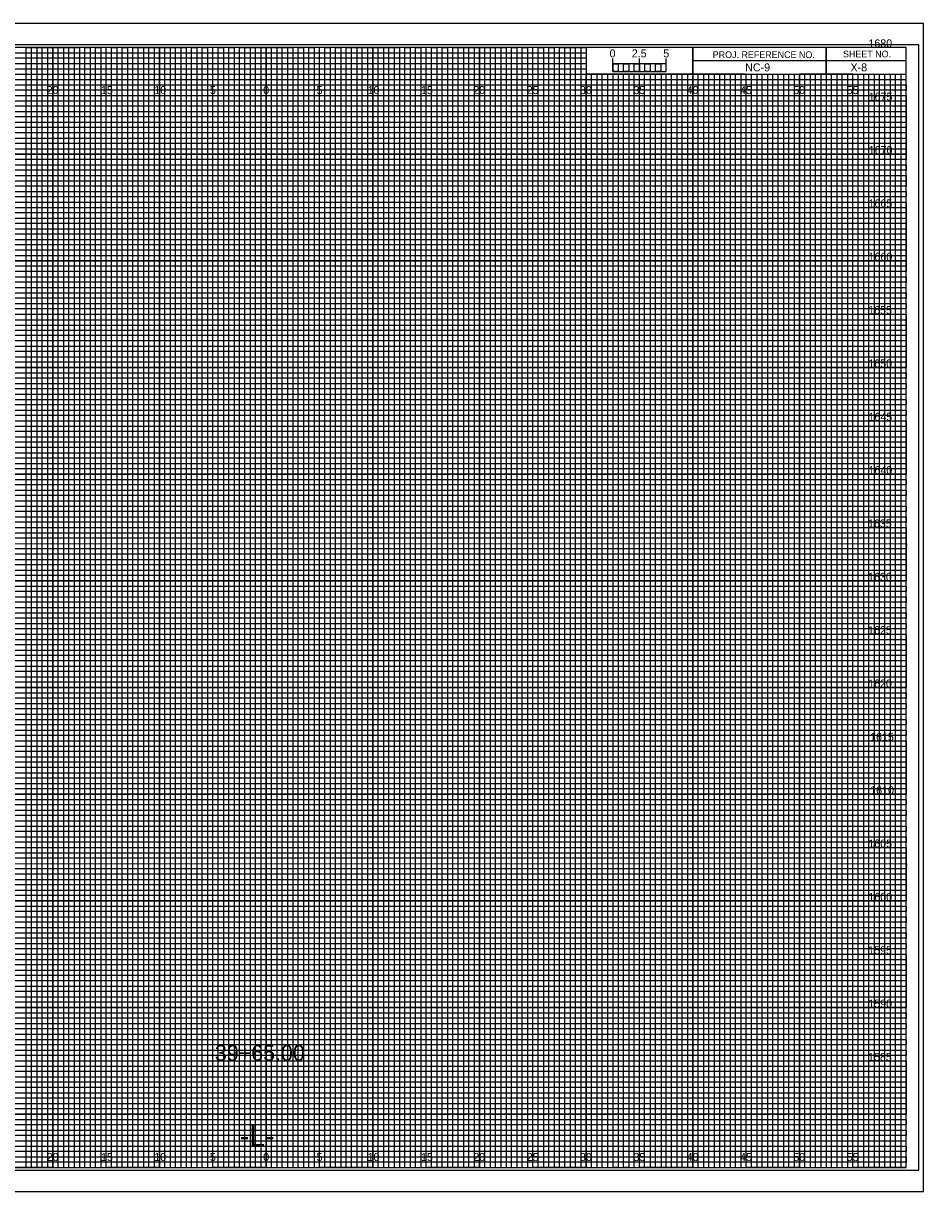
# Model space of a CAD drawing. Extents: x -8289 to 162, y -2 to 23207.
# Drawn here: x 77.2 to 161.7, y 657.8 to 767.2 of the extents above; entities that cross this region are included whole.
import ezdxf

# ---------------------------------------------------------------- set-up
doc = ezdxf.new("R2010")
doc.units = 0
for name, color, linetype in [('Prop XS Alignment Label', 7, 'Continuous'), ('Prop XS Bar Scale Labels', 7, 'Continuous'), ('Prop XS Elevation Labels', 7, 'Continuous'), ('Prop XS Offset Labels', 7, 'Continuous'), ('Prop XS Project Number', 7, 'Continuous'), ('Prop XS Sheet Number', 7, 'Continuous'), ('Prop XS Station Labels', 7, 'Continuous'), ('Sheet Cross Section CELL', 7, 'Continuous'), ('Sheet Cross Section Grid Major CELL', 7, 'Continuous'), ('Sheet Cross Section Grid Middle CELL', 7, 'Continuous'), ('Sheet Cross Section Grid Minor 1 CELL', 7, 'Continuous'), ('Sheet Cross Section Grid Minor 2 CELL', 7, 'Continuous'), ('Sheet Cross Section Scale CELL', 7, 'Continuous'), ('Sheet Cutting Line CELL', 7, 'Continuous'), ('Sheet DOT Grid CELL', 7, 'Continuous'), ('Sheet Plot Border Inside CELL', 7, 'Continuous'), ('Sheet Plot Border Outside CELL', 7, 'Continuous')]:
    doc.layers.add(name, color=color, linetype=linetype)

msp = doc.modelspace()

# ---------------------------------------------------------------- linework, layer by layer
at = {"layer": 'Sheet Cross Section CELL'}
for p, q in [((152.5, 765), (152.5, 762.5)), ((152.5, 762.5), (152.5, 765)), ((160, 763.75), (140, 763.75)), ((140, 763.75), (140, 762.5)), ((140, 762.5), (160, 762.5))]:
    msp.add_line(p, q, dxfattribs=at)
for points in [[(160, 765), (0, 765), (0, 660), (160, 660)], [(140, 765), (130, 765), (130, 762.51), (140, 762.51)], [(160, 765), (140, 765), (140, 762.5), (160, 762.5)]]:
    msp.add_lwpolyline(points, close=True, dxfattribs=at)
at = {"layer": 'Sheet Cross Section Grid Major CELL'}
for p, q in [((85, 765), (80, 765)), ((80, 765), (80, 660)), ((85, 660), (85, 765)), ((95, 765), (90, 765)), ((90, 765), (90, 660)), ((95, 660), (95, 765)), ((105, 765), (100, 765)), ((100, 765), (100, 660)), ((105, 660), (105, 765)), ((115, 765), (110, 765)), ((110, 765), (110, 660)), ((115, 660), (115, 765)), ((125, 765), (120, 765)), ((120, 765), (120, 660)), ((125, 660), (125, 765)), ((130, 765), (130, 660)), ((135, 660), (135, 762.5)), ((145, 762.5), (140, 762.5)), ((140, 762.5), (140, 660)), ((145, 660), (145, 762.5)), ((155, 762.5), (150, 762.5)), ((150, 762.5), (150, 660)), ((155, 660), (155, 762.5)), ((80, 660), (75, 660)), ((90, 660), (85, 660)), ((100, 660), (95, 660)), ((110, 660), (105, 660)), ((120, 660), (115, 660)), ((130, 660), (125, 660)), ((140, 660), (135, 660)), ((150, 660), (145, 660)), ((160, 660), (155, 660)), ((160, 660), (160, 660))]:
    msp.add_line(p, q, dxfattribs=at)
for points in [[(0, 760), (160, 760), (160, 755), (0, 755)], [(0, 750), (160, 750), (160, 745), (0, 745)], [(0, 740), (160, 740), (160, 735), (0, 735)], [(0, 730), (160, 730), (160, 725), (0, 725)], [(0, 720), (160, 720), (160, 715), (0, 715)], [(0, 710), (160, 710), (160, 705), (0, 705)], [(0, 700), (160, 700), (160, 695), (0, 695)], [(0, 690), (160, 690), (160, 685), (0, 685)], [(0, 680), (160, 680), (160, 675), (0, 675)], [(0, 670), (160, 670), (160, 665), (0, 665)]]:
    msp.add_lwpolyline(points, dxfattribs=at)
at = {"layer": 'Sheet Cross Section Grid Middle CELL'}
for points in [[(72.5, 660), (77.5, 660), (77.5, 765), (82.5, 765), (82.5, 660), (87.5, 660), (87.5, 765), (92.5, 765), (92.5, 660), (97.5, 660), (97.5, 765), (102.5, 765), (102.5, 660), (107.5, 660), (107.5, 765), (112.5, 765), (112.5, 660), (117.5, 660), (117.5, 765), (122.5, 765), (122.5, 660), (127.5, 660), (127.5, 765), (129.97, 765), (130, 765), (130, 762.5), (132.5, 762.5), (132.5, 660), (137.5, 660), (137.5, 762.5), (142.5, 762.5), (142.5, 660), (147.5, 660), (147.5, 762.5), (152.5, 762.5), (152.5, 660), (157.5, 660), (157.5, 762.5)], [(0, 762.5), (137.5, 762.5)], [(0, 752.5), (160, 752.5), (160, 757.5), (0, 757.5)], [(0, 742.5), (160, 742.5), (160, 747.5), (0, 747.5)], [(0, 732.5), (160, 732.5), (160, 737.5), (0, 737.5)], [(0, 722.5), (160, 722.5), (160, 727.5), (0, 727.5)], [(0, 712.5), (160, 712.5), (160, 717.5), (0, 717.5)], [(0, 702.5), (160, 702.5), (160, 707.5), (0, 707.5)], [(0, 692.5), (160, 692.5), (160, 697.5), (0, 697.5)], [(0, 682.5), (160, 682.5), (160, 687.5), (0, 687.5)], [(0, 672.5), (160, 672.5), (160, 677.5), (0, 677.5)], [(0, 662.5), (160, 662.5), (160, 667.5), (0, 667.5)]]:
    msp.add_lwpolyline(points, dxfattribs=at)
at = {"layer": 'Sheet Cross Section Grid Minor 1 CELL'}
for p, q in [((0, 764.5), (130, 764.5)), ((130, 764.5), (130, 763.99)), ((130, 763.99), (0, 763.99)), ((0, 763.5), (130, 763.5)), ((130, 763.5), (130, 762.95)), ((130, 762.95), (0, 762.95)), ((0, 762), (160, 762))]:
    msp.add_line(p, q, dxfattribs=at)
for points in [[(0, 761.5), (135, 761.5), (160, 761.5), (160, 761), (0, 761)], [(0, 760.5), (160, 760.5), (160, 759.5), (0, 759.5)], [(0, 759), (160, 759), (160, 758.5), (0, 758.49)], [(0, 758), (160, 758), (160, 757), (0, 757)], [(0, 756.5), (160, 756.5), (160, 756), (0, 756)], [(0, 755.5), (160, 755.5), (160, 754.5), (0, 754.5)], [(0, 754), (160, 754), (160, 753.5), (0, 753.5)], [(0, 753), (160, 753), (160, 752), (0, 752)], [(0, 751.5), (160, 751.5), (160, 751), (0, 751)], [(0, 750.5), (160, 750.5), (160, 749.5), (0, 749.5)], [(0, 749), (160, 749), (160, 748.5), (0, 748.5)], [(0, 748), (160, 748), (160, 746.98), (160, 746.5), (160, 746), (0, 746)], [(0, 747), (160, 747), (160, 746.5), (0, 746.5)], [(0, 745.5), (160, 745.5), (160, 744.5), (0, 744.51)], [(0, 744.51), (160, 744.5), (160, 744), (0, 744)], [(0, 743.5), (160, 743.5), (160, 743), (0, 743)], [(0, 742), (160, 742), (160, 741.5), (0, 741.5)], [(0, 741), (160, 741), (160, 740.5), (0, 740.5)], [(-0.04, 739.45), (160, 739.45), (160, 738.94), (-0.04, 738.94)], [(0, 738.5), (160, 738.5), (160, 738), (0, 738)], [(0, 737), (160, 737), (160, 736.5), (0, 736.5)], [(0, 736), (160, 736), (160, 735.5), (0, 735.5)], [(0, 734.5), (160, 734.5), (160, 734), (0, 734)], [(0, 733.5), (160, 733.5), (160, 733), (0, 733)], [(0, 732), (160, 732), (160, 731.5), (0, 731.5)], [(0, 731), (160, 731), (160, 730.5), (0, 730.5)], [(0, 729.5), (160, 729.5), (160, 728.99), (0, 729)], [(0, 728.5), (160, 728.5), (160, 728), (0, 728)], [(0, 727), (160, 727), (160, 726.5), (0, 726.5)], [(0, 726), (160, 726), (160, 725.5), (0, 725.5)], [(0, 724.5), (160, 724.5), (160, 724), (0, 724)], [(0, 723.5), (160, 723.5), (160, 723), (0, 723)], [(0, 722), (160, 722), (160, 721.5), (0, 721.5)], [(0, 721), (160, 721), (160, 720.5), (0, 720.5)], [(0, 719.5), (160, 719.5), (160, 719), (0, 719)], [(0, 718.5), (160.03, 718.46), (160, 718), (0, 718)], [(0, 717), (160, 717), (160, 716.5), (0, 716.5)], [(0, 716), (160, 716), (160, 715.5), (0, 715.5)], [(0, 714.5), (160, 714.5), (160, 714), (0, 714)], [(0, 713.5), (160, 713.5), (160, 713), (0, 713)], [(0, 712), (160, 712), (160, 711.5), (0, 711.5)], [(0, 711), (160, 711), (160, 710.5), (0, 710.5)], [(0, 709.5), (160, 709.5), (160, 709), (0, 709)], [(0, 708.5), (160, 708.5), (160, 708), (0, 708)], [(0, 707), (160, 707), (160, 706.5), (0, 706.5)], [(0, 706), (160, 706), (160, 705.5), (0, 705.5)], [(0, 704.5), (160, 704.5), (160, 704), (0, 704)], [(0, 703.5), (160, 703.5), (160, 703), (0, 703)], [(0, 702), (160, 702), (160, 701.5), (0, 701.5)], [(0, 701), (160, 701), (160, 700.5), (0, 700.5)], [(0, 699.5), (160, 699.5), (160, 698.99), (0, 699)], [(0, 698.5), (160, 698.5), (160, 698), (0, 698)], [(0, 697), (160, 697), (160, 696.5), (0, 696.5)], [(0, 696), (160, 696), (160, 695.5), (0, 695.5)], [(0, 694.5), (160, 694.5), (160, 694), (0, 694)], [(0, 693.5), (160, 693.5), (160, 693), (0, 693)], [(0, 692), (160, 692), (160, 691.5), (0, 691.5)], [(0, 691), (160, 691), (160, 690.5), (0, 690.5)], [(0, 689.5), (160, 689.5), (160, 689), (0, 689)], [(0, 688.5), (160.03, 688.46), (160, 688), (0, 688)], [(0, 687), (160, 687), (160, 686.5), (0, 686.5)], [(0, 686), (160, 686), (160, 685.5), (0, 685.5)], [(0, 684.5), (160, 684.5), (160, 684), (0, 684)], [(0, 683.5), (160, 683.5), (160, 683), (0, 683)], [(0, 682), (160, 682), (160, 681.5), (0, 681.5)], [(0, 681), (160, 681), (160, 680.5), (0, 680.5)], [(0, 679.5), (160, 679.5), (160, 679), (0, 679)], [(0, 678.5), (160, 678.5), (160, 678), (0, 678)], [(0, 677), (160, 677), (160, 676.5), (0, 676.5)], [(0, 676), (160, 676), (160, 675.5), (0, 675.5)], [(0, 674.5), (160, 674.5), (160, 674), (0, 674)], [(0, 673.5), (160, 673.5), (160, 673), (0, 673)], [(0, 672), (160, 672), (160, 671.5), (0, 671.5)], [(0, 671), (160, 671), (160, 670.5), (0, 670.5)], [(0, 669.5), (160, 669.5), (160, 669), (0, 669)], [(0, 668.5), (160, 668.5), (160, 668), (0, 668)], [(0, 667), (160, 667), (160, 666.5), (0, 666.5)], [(0, 666), (160, 666), (160, 665.5), (0, 665.5)], [(0, 664.5), (160, 664.5), (160, 664), (0, 664)], [(0, 663.5), (160, 663.5), (160, 663), (0, 663)], [(0, 662), (160, 662), (160, 661.5), (0, 661.5)], [(0, 661), (160, 661), (160, 660.5), (0, 660.5)]]:
    msp.add_lwpolyline(points, dxfattribs=at)
at = {"layer": 'Sheet Cross Section Grid Minor 2 CELL'}
for p, q in [((133.5, 762.5), (133, 762.5)), ((133, 762.5), (133, 660)), ((133.5, 660), (133.5, 762.5)), ((134.5, 762.5), (134, 762.5)), ((134, 762.5), (134, 660)), ((134.5, 660), (134.5, 762.5)), ((133, 660), (132.5, 660)), ((134, 660), (133.5, 660))]:
    msp.add_line(p, q, dxfattribs=at)
for points in [[(77.5, 660), (78, 660), (78, 765), (78.5, 765), (78.5, 660)], [(78.5, 660), (79, 660), (79, 765), (79.5, 765), (79.5, 660)], [(80, 660), (80.5, 660), (80.5, 765), (81, 765), (81, 660)], [(81, 660), (81.5, 660), (81.5, 765), (82, 765), (82, 660)], [(82.5, 660), (83, 660), (83, 765), (83.5, 765), (83.5, 660)], [(83.5, 660), (84, 660), (84, 765), (84.5, 765), (84.5, 660)], [(85, 660), (85.5, 660), (85.5, 765), (86, 765), (86, 660)], [(86, 660), (86.5, 660), (86.5, 765), (87, 765), (87, 660)], [(87.5, 660), (88, 660), (88, 765), (88.5, 765), (88.5, 660)], [(88.5, 660), (89, 660), (89, 765), (89.5, 765), (89.5, 660)], [(90, 660), (90.5, 660), (90.5, 765), (91, 765), (91, 660)], [(91, 660), (91.5, 660), (91.5, 765), (92, 765), (92, 660)], [(92.5, 660), (93, 660), (93, 765), (93.5, 765), (93.5, 660)], [(93.5, 660), (94, 660), (94, 765), (94.5, 765), (94.5, 660)], [(95, 660), (95.5, 660), (95.5, 765), (96, 765), (96, 660)], [(96, 660), (96.5, 660), (96.5, 765), (97, 765), (97, 660)], [(97.5, 660), (98, 660), (98, 765), (98.5, 765), (98.5, 660)], [(98.5, 660), (99, 660), (99, 765), (99.5, 765), (99.5, 660)], [(100, 660), (100.5, 660), (100.5, 765), (101, 765), (101, 660)], [(101, 660), (101.5, 660), (101.5, 765), (102, 765), (102, 660)], [(102.5, 660), (103, 660), (103, 765), (103.5, 765), (103.5, 660)], [(103.5, 660), (104, 660), (104, 765), (104.5, 765), (104.5, 660)], [(105, 660), (105.5, 660), (105.5, 765), (106, 765), (106, 660)], [(106, 660), (106.5, 660), (106.5, 765), (107, 765), (107, 660)], [(107.5, 660), (108, 660), (108, 765), (108.5, 765), (108.5, 660)], [(108.5, 660), (109, 660), (109, 765), (109.5, 765), (109.5, 660)], [(110, 660), (110.5, 660), (110.5, 765), (111, 765), (111, 660)], [(111, 660), (111.5, 660), (111.5, 765), (112, 765), (112, 660)], [(112.5, 660), (113, 660), (113, 765), (113.5, 765), (113.5, 660)], [(113.5, 660), (114, 660), (114, 765), (114.5, 765), (114.5, 660)], [(115, 660), (115.5, 660), (115.5, 765), (116, 765), (116, 660)], [(116, 660), (116.5, 660), (116.5, 765), (117, 765), (117, 660)], [(117.5, 660), (118, 660), (118, 765), (118.5, 765), (118.5, 660)], [(118.5, 660), (119, 660), (119, 765), (119.5, 765), (119.5, 660)], [(120, 660), (120.5, 660), (120.5, 765), (121, 765), (121, 660)], [(121, 660), (121.5, 660), (121.5, 765), (122, 765), (122, 660)], [(122.5, 660), (123, 660), (123, 765), (123.5, 765), (123.5, 660)], [(123.5, 660), (124, 660), (124, 765), (124.5, 765), (124.5, 660)], [(125, 660), (125.5, 660), (125.5, 765), (126, 765), (126, 660)], [(126, 660), (126.5, 660), (126.5, 765), (127, 765), (127, 660)], [(127.5, 660), (128, 660), (128, 765), (128.5, 765), (128.5, 660)], [(128.5, 660), (129, 660), (129, 765), (129.5, 765), (129.5, 660)], [(130, 660), (130.5, 660), (130.5, 762.5), (131.01, 762.5), (131.01, 660)], [(131, 660), (131.5, 660), (131.5, 762.5), (132, 762.5), (132, 660)], [(135, 660), (135.49, 660), (135.49, 762.5), (136, 762.5), (136, 660)], [(136, 660), (136.5, 660), (136.5, 762.5), (137.03, 762.5), (137.03, 660)], [(137.5, 660), (138, 660), (138, 762.5), (138.5, 762.5), (138.5, 660)], [(138.5, 660), (139, 660), (139, 762.5), (139.5, 762.5), (139.5, 660)], [(140, 660), (140.5, 660), (140.5, 762.5), (141, 762.5), (141, 660)], [(141, 660), (141.5, 660), (141.5, 762.5), (142, 762.5), (142, 660)], [(142.5, 660), (143, 660), (143, 762.5), (143.5, 762.5), (143.5, 660)], [(143.5, 660), (144, 660), (144, 762.5), (144.5, 762.5), (144.5, 660)], [(145, 660), (145.5, 660), (145.5, 762.5), (146, 762.5), (146, 660)], [(146, 660), (146.5, 660), (146.5, 762.5), (147, 762.5), (147, 660)], [(147.5, 660), (148, 660), (148, 762.5), (148.5, 762.5), (148.5, 660)], [(148.5, 660), (149, 660), (149, 762.5), (149.5, 762.5), (149.5, 660)], [(150, 660), (150.5, 660), (150.5, 762.5), (151, 762.5), (151, 660)], [(151, 660), (151.5, 660), (151.5, 762.5), (152, 762.5), (152, 660)], [(152.5, 660), (153, 660), (153, 762.5), (153.5, 762.5), (153.5, 660)], [(153.5, 660), (154, 660), (154, 762.5), (154.5, 762.5), (154.5, 660)], [(155, 660), (155.5, 660), (155.5, 762.5), (156, 762.5), (156, 660)], [(156, 660), (156.5, 660), (156.5, 762.5), (157, 762.5), (157, 660)], [(157.5, 660), (158, 660), (158, 762.5), (158.5, 762.5), (158.5, 660)], [(158.5, 660), (159, 660), (159, 762.5), (159.5, 762.5), (159.5, 660)]]:
    msp.add_lwpolyline(points, dxfattribs=at)
at = {"layer": 'Sheet Cross Section Scale CELL'}
for p, q in [((132.5, 762.75), (132.5, 763.95)), ((132.5, 763.45), (132.5, 763.95)), ((135, 762.75), (135, 763.95)), ((137.5, 762.75), (137.5, 763.95)), ((137.5, 763.45), (137.5, 763.95))]:
    msp.add_line(p, q, dxfattribs=at)
for points in [[(137.5, 763.45), (132.5, 763.45), (132.5, 762.75), (137.5, 762.75)], [(132.5, 763.45), (133, 763.45), (133, 762.75), (132.5, 762.75)], [(133.5, 763.45), (134, 763.45), (134, 762.75), (133.5, 762.75)], [(134.5, 763.45), (135, 763.45), (135, 762.75), (134.5, 762.75)], [(135.5, 763.45), (136, 763.45), (136, 762.75), (135.5, 762.75)], [(136.5, 763.45), (137, 763.45), (137, 762.75), (136.5, 762.75)]]:
    msp.add_lwpolyline(points, close=True, dxfattribs=at)
at = {"layer": 'Sheet Cutting Line CELL'}
for p, q in [((161.65, 767.25), (-6.7, 767.25)), ((-6.7, 657.75), (161.65, 657.75))]:
    msp.add_line(p, q, dxfattribs=at)
at = {"layer": 'Sheet DOT Grid CELL'}
for p, q in [((80, 660), (80, 765)), ((85, 660), (85, 765)), ((90, 660), (90, 765)), ((95, 660), (95, 765)), ((100, 660), (100, 765)), ((105, 660), (105, 765)), ((110, 660), (110, 765)), ((115, 660), (115, 765)), ((120, 660), (120, 765)), ((125, 660), (125, 765)), ((130, 660), (130, 762.34)), ((135, 660), (135, 762.34)), ((140, 660), (140, 762.34)), ((145, 660), (145, 762.34)), ((150, 660), (150, 762.34)), ((155, 660), (155, 762.34)), ((0, 760), (160, 760)), ((0, 755), (160, 755)), ((0, 750), (160, 750)), ((0, 745), (160, 745)), ((0, 740), (160, 740)), ((0, 735), (160, 735)), ((0, 730), (160, 730)), ((0, 725), (160, 725)), ((0, 720), (160, 720)), ((0, 715), (160, 715)), ((0, 710), (160, 710)), ((0, 705), (160, 705)), ((0, 700), (160, 700)), ((0, 695), (160, 695)), ((0, 690), (160, 690)), ((0, 685), (160, 685)), ((0, 680), (160, 680)), ((0, 675), (160, 675)), ((0, 670), (160, 670)), ((0, 665), (160, 665))]:
    msp.add_line(p, q, dxfattribs=at)
at = {"layer": 'Sheet Plot Border Inside CELL'}
msp.add_lwpolyline([(-5.4, 659.75), (161.2, 659.75), (161.2, 765.25), (-5.4, 765.25)], close=True, dxfattribs=at)
at = {"layer": 'Sheet Plot Border Outside CELL'}
msp.add_lwpolyline([(-6.7, 657.75), (161.65, 657.75), (161.65, 767.25), (-6.7, 767.25)], close=True, dxfattribs=at)

# ---------------------------------------------------------------- texts
at = {"layer": 'Prop XS Alignment Label'}
msp.add_text('-L-', height=2, dxfattribs=at).set_placement((97.53, 662))
at = {"layer": 'Prop XS Bar Scale Labels'}
for s, p in [('2.5', (134.29, 764.06)), ('5', (137.24, 764.06))]:
    msp.add_text(s, height=0.75, dxfattribs=at).set_placement(p)
at = {"layer": 'Prop XS Elevation Labels'}
for s, p in [('1680', (156.47, 765)), ('1675', (156.49, 760)), ('1670', (156.5, 755)), ('1665', (156.48, 750)), ('1660', (156.48, 745)), ('1655', (156.45, 740)), ('1650', (156.46, 735)), ('1645', (156.48, 730)), ('1640', (156.48, 725)), ('1635', (156.43, 720)), ('1630', (156.44, 715)), ('1625', (156.44, 710)), ('1620', (156.45, 705)), ('1615', (156.63, 700)), ('1610', (156.64, 695)), ('1605', (156.46, 690)), ('1600', (156.47, 685)), ('1595', (156.45, 680)), ('1590', (156.46, 675)), ('1585', (156.44, 670))]:
    msp.add_text(s, height=0.75, dxfattribs=at).set_placement(p)
at = {"layer": 'Prop XS Offset Labels'}
for s, p in [('20', (79.43, 760.62)), ('15', (84.53, 760.62)), ('10', (89.52, 760.62)), ('5', (94.74, 760.62)), ('0', (99.73, 760.62)), ('0', (99.73, 760.62)), ('5', (104.74, 760.62)), ('10', (109.52, 760.62)), ('15', (114.53, 760.62)), ('20', (119.43, 760.62)), ('25', (124.44, 760.62)), ('30', (129.43, 760.62)), ('35', (134.44, 760.62)), ('40', (139.43, 760.62)), ('45', (144.44, 760.62)), ('50', (149.43, 760.62)), ('55', (154.44, 760.62)), ('20', (79.43, 660.62)), ('10', (89.52, 660.62)), ('0', (99.73, 660.62)), ('0', (99.73, 660.62)), ('10', (109.52, 660.62)), ('20', (119.43, 660.62)), ('25', (124.44, 660.62)), ('30', (129.43, 660.62)), ('35', (134.44, 660.62)), ('40', (139.43, 660.62)), ('50', (149.43, 660.62)), ('15', (84.53, 660.62)), ('5', (94.74, 660.62)), ('5', (104.74, 660.62)), ('15', (114.53, 660.62)), ('45', (144.44, 660.62)), ('55', (154.44, 660.62))]:
    msp.add_text(s, height=0.75, dxfattribs=at).set_placement(p)
at = {"layer": 'Prop XS Project Number'}
msp.add_text('NC-9', height=0.75, dxfattribs=at).set_placement((144.92, 762.75))
at = {"layer": 'Prop XS Sheet Number'}
msp.add_text('X-8', height=0.75, dxfattribs=at).set_placement((154.79, 762.75))
at = {"layer": 'Prop XS Station Labels'}
msp.add_text('39+65.00', height=1.5, dxfattribs=at).set_placement((95.21, 670))
at = {"layer": 'Sheet Cross Section CELL'}
for s, p in [('PROJ. REFERENCE NO.', (141.88, 764)), ('SHEET NO.', (154.09, 764.06))]:
    msp.add_text(s, height=0.625, dxfattribs=at).set_placement(p)
at = {"layer": 'Sheet Cross Section Scale CELL'}
msp.add_text('0', height=0.75, dxfattribs=at).set_placement((132.21, 764.06))

doc.saveas('drawing.dxf')
